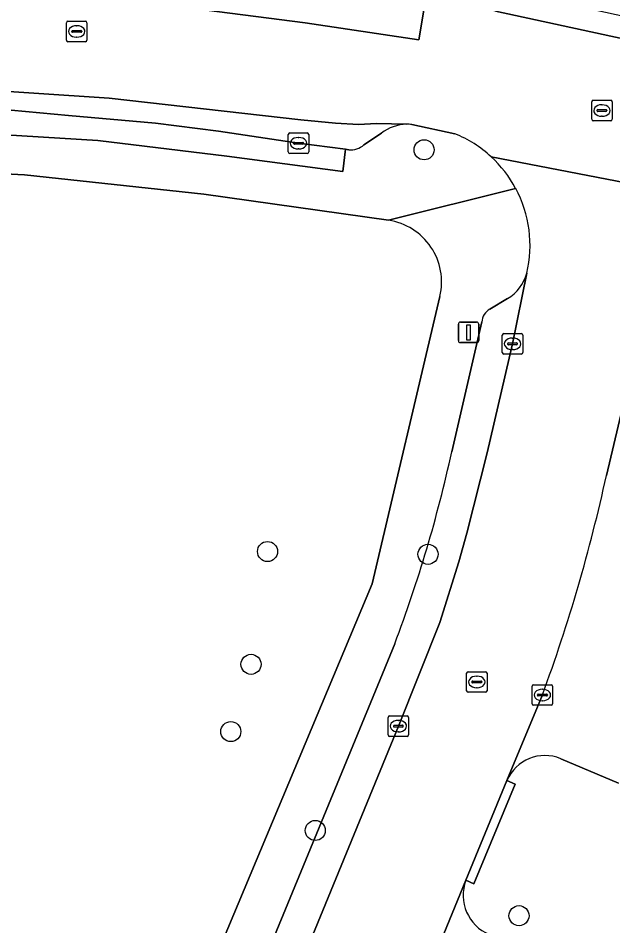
# Model space of a CAD drawing. Extents: x 160023 to 161302, y 384750 to 385707.
# Drawn here: x 160527.01 to 160555.99, y 385019.84 to 385064.09 of the extents above; entities that cross this region are included whole.
import ezdxf

# ---------------------------------------------------------------- set-up
doc = ezdxf.new("R2010")
doc.units = 0
for name, color, linetype in [('IMGEO_Boom', 7, 'Continuous'), ('IMGEO_Erf', 7, 'Continuous'), ('IMGEO_Kolk', 7, 'Continuous'), ('IMGEO_Lichtmast', 7, 'Continuous'), ('IMGEO_Parkeervlak_gesloten', 7, 'Continuous'), ('IMGEO_Parkeervlak_open', 7, 'Continuous'), ('IMGEO_Rijbaan_lokaal_gesloten', 7, 'Continuous'), ('IMGEO_Rijbaan_lokaal_open', 7, 'Continuous'), ('IMGEO_Rioolput', 7, 'Continuous'), ('IMGEO_Voetpad_open', 7, 'Continuous')]:
    doc.layers.add(name, color=color, linetype=linetype)

msp = doc.modelspace()

# ---------------------------------------------------------------- linework, layer by layer
at = {"layer": 'IMGEO_Boom'}
for centre in [(160546.79, 385057.675), (160539.165, 385038.086), (160546.982, 385037.951), (160538.359, 385032.587), (160537.373, 385029.306), (160541.49, 385024.486), (160551.415, 385020.331)]:
    msp.add_circle(centre, 0.489, dxfattribs=at)
at = {"layer": 'IMGEO_Erf'}
for points in [[(160545.057, 385054.237), (160536.066, 385055.512), (160527.327, 385056.456), (160503.68, 385057.663), (160500, 385057.851), (160467.624, 385059.507), (160467.516, 385057.578), (160465.833, 385057.662), (160460.997, 385057.904), (160458.726, 385056.493), (160441.331, 385013.476)], [(160529.127, 385000), (160529.366, 385000.583), (160536.138, 385017.101), (160544.258, 385036.517), (160547.565, 385050.528)]]:
    msp.add_lwpolyline(points, dxfattribs=at)
msp.add_arc((160544.602, 385051.227), 3.044, 346.7275, 81.405, dxfattribs=at)
at = {"layer": 'IMGEO_Kolk'}
for p, q in [((160540.172, 385057.569), (160540.172, 385058.421)), ((160540.247, 385058.495), (160541.099, 385058.495)), ((160540.66, 385058.275), (160540.685, 385058.275)), ((160541.173, 385058.421), (160541.173, 385057.569)), ((160540.431, 385057.989), (160540.431, 385058.001)), ((160540.869, 385057.952), (160540.471, 385057.952)), ((160540.474, 385058.038), (160540.872, 385058.038)), ((160540.683, 385057.715), (160540.658, 385057.715)), ((160540.915, 385058.001), (160540.915, 385057.989)), ((160541.099, 385057.495), (160540.247, 385057.495)), ((160550.599, 385047.788), (160550.599, 385048.64)), ((160550.674, 385048.714), (160551.526, 385048.714)), ((160551.087, 385048.494), (160551.112, 385048.494)), ((160551.6, 385048.64), (160551.6, 385047.788)), ((160550.858, 385048.208), (160550.858, 385048.22)), ((160551.296, 385048.171), (160550.898, 385048.171)), ((160550.901, 385048.257), (160551.299, 385048.257)), ((160551.342, 385048.22), (160551.342, 385048.208)), ((160551.526, 385047.714), (160550.674, 385047.714)), ((160551.11, 385047.934), (160551.085, 385047.934)), ((160552.128, 385031.591), (160552.98, 385031.591)), ((160552.053, 385030.665), (160552.053, 385031.517)), ((160552.355, 385031.134), (160552.753, 385031.134)), ((160552.541, 385031.371), (160552.566, 385031.371)), ((160553.054, 385031.517), (160553.054, 385030.665)), ((160552.312, 385031.085), (160552.312, 385031.097)), ((160552.75, 385031.048), (160552.352, 385031.048)), ((160552.564, 385030.811), (160552.539, 385030.811)), ((160552.796, 385031.097), (160552.796, 385031.085)), ((160552.98, 385030.591), (160552.128, 385030.591)), ((160545.037, 385029.147), (160545.037, 385029.999)), ((160545.112, 385030.073), (160545.964, 385030.073)), ((160545.525, 385029.853), (160545.55, 385029.853)), ((160546.038, 385029.999), (160546.038, 385029.147)), ((160545.296, 385029.567), (160545.296, 385029.579)), ((160545.734, 385029.53), (160545.336, 385029.53)), ((160545.339, 385029.616), (160545.737, 385029.616)), ((160545.78, 385029.579), (160545.78, 385029.567)), ((160545.964, 385029.073), (160545.112, 385029.073)), ((160545.548, 385029.293), (160545.523, 385029.293))]:
    msp.add_line(p, q, dxfattribs=at)
for points in [[(160540.172, 385057.569), (160540.172, 385058.421)], [(160540.247, 385058.495), (160541.099, 385058.495)], [(160541.173, 385058.421), (160541.173, 385057.569)], [(160541.099, 385057.495), (160540.247, 385057.495)], [(160550.599, 385047.788), (160550.599, 385048.64)], [(160550.674, 385048.714), (160551.526, 385048.714)], [(160551.6, 385048.64), (160551.6, 385047.788)], [(160551.526, 385047.714), (160550.674, 385047.714)], [(160552.128, 385031.591), (160552.98, 385031.591)], [(160552.053, 385030.665), (160552.053, 385031.517)], [(160553.054, 385031.517), (160553.054, 385030.665)], [(160552.98, 385030.591), (160552.128, 385030.591)], [(160545.037, 385029.147), (160545.037, 385029.999)], [(160545.112, 385030.073), (160545.964, 385030.073)], [(160546.038, 385029.999), (160546.038, 385029.147)], [(160545.964, 385029.073), (160545.112, 385029.073)]]:
    msp.add_lwpolyline(points, dxfattribs=at)
for centre, radius, start, end in [((160540.249, 385058.419), 0.0765, 91.552, 178.448), ((160540.249, 385058.419), 0.0765, 91.552, 178.448), ((160541.097, 385058.419), 0.0765, 1.552, 88.448), ((160541.097, 385058.419), 0.0765, 1.552, 88.448), ((160540.471, 385057.998), 0.0403, 85.8775, 175.7526), ((160540.468, 385057.988), 0.0366, 178.938, 274.7102), ((160540.872, 385057.995), 0.043, 264.8664, 352.4533), ((160540.876, 385058), 0.0386, 1.7309, 96.639), ((160540.249, 385057.571), 0.0765, 181.552, 268.448), ((160540.249, 385057.571), 0.0765, 181.552, 268.448), ((160541.097, 385057.571), 0.0765, 271.552, 358.448), ((160541.097, 385057.571), 0.0765, 271.552, 358.448), ((160550.676, 385048.638), 0.0765, 91.552, 178.448), ((160550.676, 385048.638), 0.0765, 91.552, 178.448), ((160551.524, 385048.638), 0.0765, 1.552, 88.448), ((160551.524, 385048.638), 0.0765, 1.552, 88.448), ((160550.898, 385048.217), 0.0403, 85.8775, 175.7526), ((160550.895, 385048.207), 0.0366, 178.938, 274.7102), ((160551.299, 385048.214), 0.043, 264.8664, 352.4533), ((160551.303, 385048.219), 0.0386, 1.7309, 96.639), ((160550.676, 385047.79), 0.0765, 181.552, 268.448), ((160550.676, 385047.79), 0.0765, 181.552, 268.448), ((160551.524, 385047.79), 0.0765, 271.552, 358.448), ((160551.524, 385047.79), 0.0765, 271.552, 358.448), ((160552.13, 385031.515), 0.0765, 91.552, 178.448), ((160552.13, 385031.515), 0.0765, 91.552, 178.448), ((160552.978, 385031.515), 0.0765, 1.552, 88.448), ((160552.978, 385031.515), 0.0765, 1.552, 88.448), ((160552.352, 385031.094), 0.0403, 85.8775, 175.7526), ((160552.757, 385031.096), 0.0386, 1.7309, 96.639), ((160552.349, 385031.084), 0.0366, 178.938, 274.7102), ((160552.753, 385031.091), 0.043, 264.8664, 352.4533), ((160552.13, 385030.667), 0.0765, 181.552, 268.448), ((160552.13, 385030.667), 0.0765, 181.552, 268.448), ((160552.978, 385030.667), 0.0765, 271.552, 358.448), ((160552.978, 385030.667), 0.0765, 271.552, 358.448), ((160545.114, 385029.997), 0.0765, 91.552, 178.448), ((160545.114, 385029.997), 0.0765, 91.552, 178.448), ((160545.962, 385029.997), 0.0765, 1.552, 88.448), ((160545.962, 385029.997), 0.0765, 1.552, 88.448), ((160545.336, 385029.576), 0.0403, 85.8775, 175.7526), ((160545.333, 385029.566), 0.0366, 178.938, 274.7102), ((160545.737, 385029.573), 0.043, 264.8664, 352.4533), ((160545.741, 385029.578), 0.0386, 1.7309, 96.639), ((160545.114, 385029.149), 0.0765, 181.552, 268.448), ((160545.114, 385029.149), 0.0765, 181.552, 268.448), ((160545.962, 385029.149), 0.0765, 271.552, 358.448), ((160545.962, 385029.149), 0.0765, 271.552, 358.448)]:
    msp.add_arc(centre, radius, start, end, dxfattribs=at)
for centre, major_axis, ratio, start_param, end_param in [((160540.659, 385057.995), (-0.387, 0.002), 0.722429, 4.712389, 7.853982), ((160540.684, 385057.995), (-0.39, 0.002), 0.717154, 1.570796, 4.712389), ((160551.086, 385048.214), (-0.387, 0.002), 0.722429, 4.712389, 7.853982), ((160551.111, 385048.214), (-0.39, 0.002), 0.717154, 1.570796, 4.712389), ((160552.54, 385031.091), (-0.387, 0.002), 0.722429, 4.712389, 7.853982), ((160552.565, 385031.091), (-0.39, 0.002), 0.717154, 1.570796, 4.712389), ((160545.524, 385029.573), (-0.387, 0.002), 0.722429, 4.712389, 7.853982), ((160545.549, 385029.573), (-0.39, 0.002), 0.717154, 1.570796, 4.712389)]:
    msp.add_ellipse(centre, major_axis=major_axis, ratio=ratio, start_param=start_param, end_param=end_param, dxfattribs=at)
at = {"layer": 'IMGEO_Lichtmast'}
for p, q in [((160548.561, 385049.271), (160549.351, 385049.271)), ((160549.351, 385049.271), (160548.561, 385049.271)), ((160548.461, 385048.371), (160548.461, 385049.171)), ((160548.461, 385049.171), (160548.461, 385048.371)), ((160549.451, 385049.171), (160549.451, 385048.371)), ((160549.451, 385048.371), (160549.451, 385049.171)), ((160549.351, 385048.271), (160548.561, 385048.271)), ((160548.561, 385048.271), (160549.351, 385048.271))]:
    msp.add_line(p, q, dxfattribs=at)
msp.add_lwpolyline([(160548.881, 385049.146), (160549.031, 385049.146), (160549.031, 385048.396), (160548.881, 385048.396), (160548.881, 385049.146)], dxfattribs=at)
for centre, start, end in [((160548.561, 385049.171), 90, 180), ((160548.561, 385049.171), 90, 180), ((160549.351, 385049.171), 0, 90), ((160549.351, 385049.171), 360, 90), ((160548.561, 385048.371), 180, 270), ((160548.561, 385048.371), 180, 270), ((160549.351, 385048.371), 270, 0), ((160549.351, 385048.371), 270, 0)]:
    msp.add_arc(centre, 0.1, start, end, dxfattribs=at)
at = {"layer": 'IMGEO_Parkeervlak_gesloten'}
msp.add_lwpolyline([(160500, 385068.987), (160470.154, 385070.563), (160467.81, 385070.707), (160467.689, 385068.635), (160475.532, 385068.178), (160517.802, 385065.89), (160530.248, 385065.132), (160535.559, 385064.571), (160541.001, 385063.867), (160546.541, 385063.032), (160546.878, 385065.088), (160546.695, 385065.123), (160539.534, 385066.194), (160530.91, 385067.141), (160527.087, 385067.493), (160525.802, 385067.611), (160518.376, 385068.007)], close=True, dxfattribs=at)
for points in [[(160467.408, 385063.802), (160467.342, 385062.676), (160470.381, 385062.537), (160488.683, 385061.488), (160500, 385060.932), (160513.994, 385060.243), (160526.669, 385059.61), (160529.459, 385059.354), (160533.708, 385058.967), (160536.769, 385058.584), (160540.665, 385057.993), (160542.968, 385057.698), (160543.123, 385057.678)], [(160545.939, 385058.919), (160544.472, 385058.957), (160543.599, 385058.908), (160542.468, 385058.965), (160540.778, 385059.141), (160531.452, 385060.199), (160520.176, 385060.94), (160492.84, 385062.446), (160467.408, 385063.802)], [(160543.862, 385057.916), (160544.717, 385058.482)]]:
    msp.add_lwpolyline(points, dxfattribs=at)
for centre, radius, start, end in [((160545.969, 385056.908), 2.011, 90.8506, 128.5045), ((160543.219, 385058.646), 0.973, 264.3346, 311.3684)]:
    msp.add_arc(centre, radius, start, end, dxfattribs=at)
at = {"layer": 'IMGEO_Parkeervlak_open'}
for points in [[(160466.444, 385063.101), (160466.211, 385063.367), (160466.134, 385061.626), (160470.774, 385061.419), (160497.398, 385059.996), (160508.981, 385059.37), (160518.97, 385058.857), (160530.896, 385058.129), (160537.176, 385057.366), (160542.828, 385056.62), (160542.968, 385057.698), (160540.665, 385057.993), (160536.769, 385058.584), (160533.708, 385058.967), (160529.459, 385059.354), (160526.669, 385059.61), (160513.994, 385060.243)], [(160530.116, 384991.974), (160533.412, 385000), (160539.962, 385015.952), (160545.538, 385029.573), (160547.562, 385034.63), (160548.476, 385037.579), (160548.874, 385038.986), (160549.872, 385042.903), (160551.101, 385048.214), (160551.797, 385051.655)], [(160550.853, 385050.418), (160549.998, 385049.91)], [(160549.598, 385049.278), (160548.14, 385042.952)], [(160557.179, 385048.117), (160555.673, 385041.789)], [(160545.361, 385033.59), (160544.43, 385031.289), (160538.517, 385016.947), (160531.561, 385000), (160529.54, 384995.076)], [(160552.553, 385031.092), (160550.826, 385026.917)], [(160553.454, 385027.987), (160556.262, 385026.796)], [(160548.831, 385022.057), (160544.542, 385011.602), (160539.757, 385000), (160535.452, 384989.562), (160528.218, 384971.853), (160520.181, 384952.352), (160516.55, 384943.713), (160511.645, 384931.696), (160505.736, 384917.273)]]:
    msp.add_lwpolyline(points, dxfattribs=at)
for centre, radius, start, end in [((160549.806, 385052.196), 2.063, 300.4991, 344.8037), ((160550.435, 385049.191), 0.842, 121.2845, 174.0551), ((160482.963, 385057.206), 66.717, 339.27001, 347.66418), ((160476.451, 385059.092), 81.09, 339.79991, 347.67927), ((160552.681, 385026.122), 2.018, 67.4951, 156.8127), ((160550.76, 385021.32), 2.065, 159.0933, 247.2725)]:
    msp.add_arc(centre, radius, start, end, dxfattribs=at)
at = {"layer": 'IMGEO_Rijbaan_lokaal_gesloten'}
for points in [[(160467.689, 385068.635), (160467.408, 385063.802), (160492.84, 385062.446), (160520.176, 385060.94), (160531.452, 385060.199), (160540.778, 385059.141), (160542.468, 385058.965), (160543.599, 385058.908), (160544.472, 385058.957), (160545.939, 385058.919)], [(160612.845, 385043.826), (160590.309, 385052.935), (160581.782, 385056.163), (160574.814, 385058.379), (160565.395, 385061.073), (160562.711, 385061.735), (160550.276, 385064.434), (160546.878, 385065.088), (160546.541, 385063.032), (160541.001, 385063.867), (160535.559, 385064.571), (160530.248, 385065.132), (160517.802, 385065.89), (160475.532, 385068.178)], [(160546.188, 385058.908), (160548.292, 385058.458)], [(160550.061, 385057.33), (160561.334, 385055.152)]]:
    msp.add_lwpolyline(points, dxfattribs=at)
for centre, radius, start, end in [((160545.988, 385057.199), 1.721, 83.3182, 91.6228), ((160546.075, 385053.03), 5.863, 47.17, 67.7829)]:
    msp.add_arc(centre, radius, start, end, dxfattribs=at)
at = {"layer": 'IMGEO_Rijbaan_lokaal_open'}
for points in [[(160561.334, 385055.152), (160550.061, 385057.33)], [(160551.797, 385051.655), (160551.101, 385048.214), (160549.872, 385042.903), (160548.874, 385038.986), (160548.476, 385037.579), (160547.562, 385034.63), (160545.538, 385029.573), (160539.962, 385015.952), (160533.412, 385000), (160530.116, 384991.974), (160529.988, 384991.672), (160528.789, 384988.774), (160524.165, 384977.478), (160522.576, 384973.572), (160522.152, 384972.609), (160514.759, 384954.687), (160512.868, 384950.139), (160500.041, 384919.125), (160500, 384919.026), (160499.731, 384918.376), (160498.942, 384916.445), (160498.382, 384915.113)], [(160555.673, 385041.789), (160557.179, 385048.117), (160557.209, 385048.341), (160557.943, 385051.366), (160557.979, 385051.516)], [(160535.452, 384989.562), (160539.757, 385000), (160544.542, 385011.602), (160548.831, 385022.057), (160550.826, 385026.917), (160552.553, 385031.092)]]:
    msp.add_lwpolyline(points, dxfattribs=at)
for centre, radius, start, end in [((160546.061, 385053.003), 5.893, 28.2534, 47.2538), ((160546.061, 385053.004), 5.893, 346.7685, 28.2412), ((160476.451, 385059.092), 81.09, 339.79991, 347.67927)]:
    msp.add_arc(centre, radius, start, end, dxfattribs=at)
at = {"layer": 'IMGEO_Rioolput'}
for p, q in [((160529.441, 385063.945), (160530.293, 385063.945)), ((160529.366, 385063.019), (160529.366, 385063.871)), ((160529.625, 385063.439), (160529.625, 385063.451)), ((160529.668, 385063.488), (160530.066, 385063.488)), ((160529.854, 385063.725), (160529.879, 385063.725)), ((160530.109, 385063.451), (160530.109, 385063.439)), ((160530.367, 385063.871), (160530.367, 385063.019)), ((160530.063, 385063.402), (160529.665, 385063.402)), ((160529.877, 385063.165), (160529.852, 385063.165)), ((160530.293, 385062.945), (160529.441, 385062.945)), ((160554.956, 385059.162), (160554.956, 385060.014)), ((160555.031, 385060.088), (160555.883, 385060.088)), ((160555.957, 385060.014), (160555.957, 385059.162)), ((160555.215, 385059.582), (160555.215, 385059.594)), ((160555.653, 385059.545), (160555.255, 385059.545)), ((160555.258, 385059.631), (160555.656, 385059.631)), ((160555.444, 385059.868), (160555.469, 385059.868)), ((160555.699, 385059.594), (160555.699, 385059.582)), ((160555.883, 385059.088), (160555.031, 385059.088)), ((160555.467, 385059.308), (160555.442, 385059.308)), ((160548.859, 385031.302), (160548.859, 385032.154)), ((160548.934, 385032.228), (160549.786, 385032.228)), ((160549.86, 385032.154), (160549.86, 385031.302)), ((160549.118, 385031.722), (160549.118, 385031.734)), ((160549.556, 385031.685), (160549.158, 385031.685)), ((160549.161, 385031.771), (160549.559, 385031.771)), ((160549.347, 385032.008), (160549.372, 385032.008)), ((160549.602, 385031.734), (160549.602, 385031.722)), ((160549.786, 385031.228), (160548.934, 385031.228)), ((160549.37, 385031.448), (160549.345, 385031.448))]:
    msp.add_line(p, q, dxfattribs=at)
for points in [[(160529.441, 385063.945), (160530.293, 385063.945)], [(160529.366, 385063.019), (160529.366, 385063.871)], [(160530.367, 385063.871), (160530.367, 385063.019)], [(160530.293, 385062.945), (160529.441, 385062.945)], [(160554.956, 385059.162), (160554.956, 385060.014)], [(160555.031, 385060.088), (160555.883, 385060.088)], [(160555.957, 385060.014), (160555.957, 385059.162)], [(160555.883, 385059.088), (160555.031, 385059.088)], [(160548.859, 385031.302), (160548.859, 385032.154)], [(160548.934, 385032.228), (160549.786, 385032.228)], [(160549.86, 385032.154), (160549.86, 385031.302)], [(160549.786, 385031.228), (160548.934, 385031.228)]]:
    msp.add_lwpolyline(points, dxfattribs=at)
for centre, radius, start, end in [((160529.443, 385063.869), 0.0765, 91.552, 178.448), ((160529.443, 385063.869), 0.0765, 91.552, 178.448), ((160530.291, 385063.869), 0.0765, 1.552, 88.448), ((160530.291, 385063.869), 0.0765, 1.552, 88.448), ((160529.665, 385063.448), 0.0403, 85.8775, 175.7526), ((160529.662, 385063.438), 0.0366, 178.938, 274.7102), ((160530.066, 385063.445), 0.043, 264.8664, 352.4533), ((160530.07, 385063.45), 0.0386, 1.7309, 96.639), ((160529.443, 385063.021), 0.0765, 181.552, 268.448), ((160529.443, 385063.021), 0.0765, 181.552, 268.448), ((160530.291, 385063.021), 0.0765, 271.552, 358.448), ((160530.291, 385063.021), 0.0765, 271.552, 358.448), ((160555.033, 385060.012), 0.0765, 91.552, 178.448), ((160555.033, 385060.012), 0.0765, 91.552, 178.448), ((160555.881, 385060.012), 0.0765, 1.552, 88.448), ((160555.881, 385060.012), 0.0765, 1.552, 88.448), ((160555.255, 385059.591), 0.0403, 85.8775, 175.7526), ((160555.252, 385059.581), 0.0366, 178.938, 274.7102), ((160555.656, 385059.588), 0.043, 264.8664, 352.4533), ((160555.66, 385059.593), 0.0386, 1.7309, 96.639), ((160555.033, 385059.164), 0.0765, 181.552, 268.448), ((160555.033, 385059.164), 0.0765, 181.552, 268.448), ((160555.881, 385059.164), 0.0765, 271.552, 358.448), ((160555.881, 385059.164), 0.0765, 271.552, 358.448), ((160548.936, 385032.152), 0.0765, 91.552, 178.448), ((160548.936, 385032.152), 0.0765, 91.552, 178.448), ((160549.784, 385032.152), 0.0765, 1.552, 88.448), ((160549.784, 385032.152), 0.0765, 1.552, 88.448), ((160549.158, 385031.731), 0.0403, 85.8775, 175.7526), ((160549.155, 385031.721), 0.0366, 178.938, 274.7102), ((160549.559, 385031.728), 0.043, 264.8664, 352.4533), ((160549.563, 385031.733), 0.0386, 1.7309, 96.639), ((160548.936, 385031.304), 0.0765, 181.552, 268.448), ((160548.936, 385031.304), 0.0765, 181.552, 268.448), ((160549.784, 385031.304), 0.0765, 271.552, 358.448), ((160549.784, 385031.304), 0.0765, 271.552, 358.448)]:
    msp.add_arc(centre, radius, start, end, dxfattribs=at)
for centre, major_axis, ratio, start_param, end_param in [((160529.853, 385063.445), (-0.387, 0.002), 0.722429, 4.712389, 7.853982), ((160529.878, 385063.445), (-0.39, 0.002), 0.717154, 1.570796, 4.712389), ((160555.443, 385059.588), (-0.387, 0.002), 0.722429, 4.712389, 7.853982), ((160555.468, 385059.588), (-0.39, 0.002), 0.717154, 1.570796, 4.712389), ((160549.346, 385031.728), (-0.387, 0.002), 0.722429, 4.712389, 7.853982), ((160549.371, 385031.728), (-0.39, 0.002), 0.717154, 1.570796, 4.712389)]:
    msp.add_ellipse(centre, major_axis=major_axis, ratio=ratio, start_param=start_param, end_param=end_param, dxfattribs=at)
at = {"layer": 'IMGEO_Voetpad_open'}
for points in [[(160562.711, 385061.735), (160562.97, 385062.767), (160550.513, 385065.502), (160550.276, 385064.434)], [(160550.826, 385026.917), (160548.831, 385022.057), (160549.207, 385021.883), (160551.232, 385026.737)]]:
    msp.add_lwpolyline(points, close=True, dxfattribs=at)
for points in [[(160530.896, 385058.129), (160518.97, 385058.857), (160508.981, 385059.37), (160497.398, 385059.996), (160470.774, 385061.419), (160466.134, 385061.626), (160465.833, 385057.662), (160467.516, 385057.578), (160467.624, 385059.507), (160500, 385057.851), (160503.68, 385057.663), (160527.327, 385056.456), (160536.066, 385055.512), (160545.057, 385054.237), (160551.252, 385055.792)], [(160548.292, 385058.458), (160546.188, 385058.908)], [(160543.123, 385057.678), (160542.968, 385057.698), (160542.828, 385056.62), (160537.176, 385057.366), (160530.896, 385058.129)], [(160544.717, 385058.482), (160543.862, 385057.916)], [(160551.252, 385055.792), (160545.057, 385054.237)], [(160547.565, 385050.528), (160544.258, 385036.517), (160536.138, 385017.101), (160529.366, 385000.583), (160529.127, 385000), (160523.998, 384987.49), (160528.789, 384988.774), (160529.988, 384991.672), (160530.116, 384991.974)], [(160549.998, 385049.91), (160550.853, 385050.418)], [(160548.14, 385042.952), (160549.598, 385049.278)], [(160529.54, 384995.076), (160531.561, 385000), (160538.517, 385016.947), (160544.43, 385031.289), (160545.361, 385033.59)], [(160556.262, 385026.796), (160553.454, 385027.987)], [(160550.826, 385026.917), (160551.232, 385026.737), (160549.207, 385021.883), (160548.831, 385022.057)]]:
    msp.add_lwpolyline(points, dxfattribs=at)
for centre, radius, start, end in [((160545.969, 385056.908), 2.011, 90.8506, 128.5045), ((160545.988, 385057.199), 1.721, 83.3182, 91.6228), ((160546.075, 385053.03), 5.863, 47.17, 67.7829), ((160543.219, 385058.646), 0.973, 264.3346, 311.3684), ((160546.061, 385053.003), 5.893, 28.2534, 47.2538), ((160546.061, 385053.004), 5.893, 346.7685, 28.2412), ((160544.602, 385051.227), 3.044, 346.7275, 81.405), ((160549.806, 385052.196), 2.063, 300.4991, 344.8037), ((160550.435, 385049.191), 0.842, 121.2845, 174.0551), ((160482.963, 385057.206), 66.717, 339.27001, 347.66418), ((160552.681, 385026.122), 2.018, 67.4951, 156.8127), ((160550.76, 385021.32), 2.065, 159.0933, 247.2725)]:
    msp.add_arc(centre, radius, start, end, dxfattribs=at)

doc.saveas('drawing.dxf')
